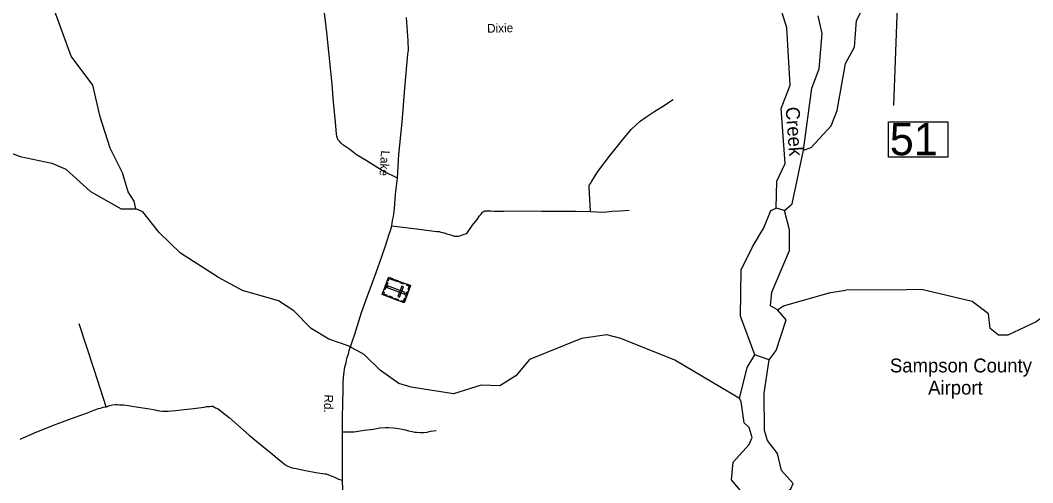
# Model space of a CAD drawing. Extents: x 2093524 to 2270757, y 289120 to 570408.
# Drawn here: x 2177691 to 2188663, y 445222 to 450232 of the extents above; entities that cross this region are included whole.
import ezdxf

# ---------------------------------------------------------------- set-up
doc = ezdxf.new("R2010")
doc.units = 0
for name, color, linetype in [('Exist Aviation Commercial or Municipal Label', 7, 'Continuous'), ('Exist Cultural Cemetery CELL', 7, 'Continuous'), ('Exist Hydrographic Creek Single Shore', 7, 'Continuous'), ('Exist Hydrographic Creek Single Shore Label', 7, 'Continuous'), ('Exist Hydrographic Misc Water Feature', 7, 'Continuous'), ('Exist Road Non-System Type 51', 7, 'Continuous'), ('Exist Road Primary NC Structure Standard Bridge Number Label', 7, 'Continuous'), ('Exist Road Secondary Type 51 Attributed', 7, 'Continuous'), ('Exist Road Secondary Type 51 Label', 7, 'Continuous')]:
    doc.layers.add(name, color=color, linetype=linetype)

msp = doc.modelspace()

# ---------------------------------------------------------------- linework, layer by layer
at = {"layer": 'Exist Cultural Cemetery CELL'}
for points in [[(2181921, 447358), (2181851, 447172), (2181613, 447261), (2181682, 447447)], [(2181671, 447416), (2181681, 447412), (2181689, 447433), (2181727, 447419), (2181731, 447429), (2181682, 447447)], [(2181673, 447389), (2181643, 447310), (2181633, 447314), (2181662, 447393)], [(2181855, 447266), (2181862, 447284), (2181672, 447355), (2181665, 447337)], [(2181748, 447423), (2181788, 447408), (2181784, 447397), (2181744, 447412)], [(2181843, 447344), (2181825, 447350), (2181784, 447240), (2181802, 447233)], [(2181811, 447399), (2181851, 447384), (2181847, 447373), (2181807, 447389)], [(2181880, 447373), (2181876, 447363), (2181906, 447352), (2181892, 447314), (2181903, 447310), (2181921, 447358)], [(2181624, 447292), (2181635, 447288), (2181627, 447267), (2181665, 447253), (2181661, 447242), (2181613, 447261)], [(2181684, 447246), (2181725, 447231), (2181721, 447220), (2181680, 447235)], [(2181746, 447223), (2181787, 447208), (2181783, 447197), (2181742, 447212)], [(2181811, 447187), (2181815, 447197), (2181845, 447186), (2181859, 447224), (2181869, 447220), (2181851, 447172)], [(2181895, 447289), (2181877, 447240), (2181866, 447244), (2181884, 447293)]]:
    msp.add_lwpolyline(points, close=True, dxfattribs=at)
at = {"layer": 'Exist Hydrographic Creek Single Shore'}
for p, q in [((2187295, 447311), (2186637, 447308)), ((2185808, 446554), (2185650, 446609))]:
    msp.add_line(p, q, dxfattribs=at)
for points in [[(2185882, 448196), (2185889, 448487), (2185980, 448679), (2185935, 449277), (2186033, 449528), (2185996, 450151), (2185929, 450369), (2185895, 450426), (2185895, 450468), (2185870, 450485), (2185851, 450886), (2185916, 451111), (2186106, 451461), (2186105, 451586), (2185887, 451768), (2185885, 452125), (2185897, 452202), (2185948, 452342), (2186017, 452395), (2186142, 452487)], [(2178944, 448190), (2178926, 448272), (2178859, 448372), (2178800, 448580), (2178665, 448845), (2178555, 449185), (2178478, 449528), (2178243, 449844), (2178048, 450376), (2177980, 450617), (2177871, 450859), (2177777, 451139), (2177482, 451755)], [(2194127, 449200), (2194056, 449198), (2193945, 449167), (2193367, 448922), (2192844, 448699), (2192194, 448630), (2191854, 448562), (2190963, 448504), (2190688, 448427), (2190265, 448249), (2189569, 447695), (2189030, 447208), (2188699, 446965), (2188392, 446820), (2188292, 446819), (2188200, 446893), (2188182, 447051), (2188006, 447185), (2187456, 447315), (2187295, 447311)], [(2184049, 446825), (2183774, 446785), (2183209, 446556), (2183060, 446379), (2182886, 446271), (2182686, 446278), (2182387, 446186), (2181928, 446257), (2181795, 446296), (2181594, 446438), (2181418, 446612), (2181243, 446704), (2181034, 446777), (2180842, 446892), (2180657, 447083), (2180490, 447191), (2180098, 447304), (2179839, 447444), (2179429, 447708), (2179195, 447932), (2179019, 448156), (2178944, 448190)], [(2185650, 446609), (2185497, 447026), (2185503, 447527), (2185626, 447778), (2185750, 447985), (2185824, 448170), (2185882, 448196)], [(2185897, 447096), (2185963, 447138), (2186471, 447282), (2186637, 447308)], [(2185808, 446554), (2185883, 446654), (2185989, 446986), (2185897, 447096)], [(2185486, 446134), (2184784, 446548), (2184199, 446786), (2184049, 446825)], [(2185486, 446134), (2185567, 446470), (2185650, 446609)], [(2185491, 445143), (2185399, 445253), (2185415, 445443), (2185589, 445636), (2185621, 445711), (2185588, 445820), (2185537, 445870), (2185503, 446101), (2185486, 446134)]]:
    msp.add_lwpolyline(points, dxfattribs=at)
at = {"layer": 'Exist Hydrographic Misc Water Feature'}
msp.add_line((2185974, 448171), (2185882, 448196), dxfattribs=at)
for points in [[(2186179, 448823), (2186262, 448854), (2186477, 449089), (2186543, 449255), (2186632, 449765), (2186731, 449940), (2186754, 450231), (2186952, 450618), (2186943, 450759), (2186892, 450858), (2186883, 450951), (2186799, 451074), (2186774, 451090)], [(2186179, 448823), (2186267, 449497), (2186349, 449705), (2186380, 450088), (2186337, 450279)], [(2174955, 447925), (2174954, 448142), (2175011, 448232), (2175120, 448260), (2175445, 448188), (2175603, 448204), (2175744, 448329), (2175818, 448456), (2175817, 448597), (2175750, 448739), (2175774, 448863), (2176023, 449141), (2176429, 449392), (2176588, 449401), (2176981, 449020), (2177240, 448887), (2177474, 448839), (2177691, 448756), (2178033, 448684), (2178183, 448618), (2178451, 448377), (2178785, 448190), (2178944, 448190)], [(2185974, 448171), (2186057, 448245), (2186179, 448823)], [(2185897, 447096), (2185822, 447137), (2185837, 447288), (2186027, 447737), (2186025, 447963), (2185974, 448171)], [(2186247, 444108), (2186196, 444256), (2186045, 444423), (2186045, 444515), (2186011, 444539), (2185943, 444753), (2185876, 444896), (2185875, 445037), (2186041, 445155), (2186066, 445213), (2185940, 445354), (2185897, 445538), (2185788, 445678), (2185754, 445787), (2185752, 446194), (2185808, 446554)]]:
    msp.add_lwpolyline(points, dxfattribs=at)
at = {"layer": 'Exist Road Non-System Type 51'}
for points in [[(2181778, 448520), (2181629, 448593), (2181519, 448661), (2181439, 448712), (2181336, 448774), (2181264, 448831), (2181187, 448883), (2181168, 448901), (2181150, 448921), (2181133, 448939), (2181127, 448956), (2181121, 448973), (2181119, 449003), (2181102, 449166), (2181087, 449344), (2181072, 449538), (2181047, 449786), (2181013, 450100), (2180975, 450435), (2180956, 450613), (2180931, 450805), (2180908, 450998), (2180887, 451182)], [(2183869, 448160), (2183857, 448424), (2183855, 448442), (2183859, 448450), (2183869, 448464), (2183885, 448490), (2183948, 448595), (2184075, 448759), (2184220, 448940), (2184314, 449051), (2184361, 449096), (2184407, 449137), (2184469, 449181), (2184568, 449246), (2184650, 449298), (2184767, 449373)], [(2181716, 448006), (2181984, 447972), (2182205, 447945), (2182231, 447943), (2182248, 447937), (2182283, 447929), (2182313, 447918), (2182343, 447910), (2182377, 447900), (2182393, 447894), (2182413, 447892), (2182435, 447892), (2182455, 447896), (2182483, 447907), (2182501, 447913), (2182515, 447917), (2182529, 447923), (2182546, 447943), (2182590, 448011), (2182642, 448075), (2182668, 448112), (2182685, 448133), (2182699, 448154), (2182707, 448158), (2182717, 448164), (2182727, 448166), (2182745, 448168), (2182761, 448168), (2182791, 448168), (2182827, 448164), (2182927, 448163), (2183169, 448168), (2183343, 448165), (2183587, 448163), (2183707, 448163), (2183869, 448160)], [(2183869, 448160), (2183939, 448155), (2183989, 448153), (2184044, 448157), (2184103, 448164), (2184191, 448168), (2184288, 448173)], [(2178620, 446044), (2178496, 446439), (2178407, 446700), (2178328, 446942)], [(2177689, 445694), (2177870, 445772), (2178080, 445857), (2178285, 445932), (2178407, 445976), (2178499, 446011), (2178537, 446025), (2178562, 446031), (2178589, 446040), (2178620, 446044)], [(2178620, 446044), (2178662, 446058), (2178692, 446066), (2178722, 446068), (2178744, 446068), (2178766, 446067), (2178808, 446065), (2178864, 446057), (2178922, 446047), (2179070, 446026), (2179152, 446011), (2179173, 446005), (2179233, 445997), (2179258, 445997), (2179293, 445999), (2179330, 446000), (2179378, 446006), (2179432, 446010), (2179538, 446023), (2179682, 446042), (2179710, 446046), (2179728, 446046), (2179742, 446048), (2179758, 446050), (2179768, 446050), (2179776, 446050), (2179794, 446042), (2179808, 446034), (2179834, 446021), (2179874, 445991), (2179955, 445927), (2180047, 445844), (2180172, 445736), (2180312, 445623), (2180405, 445546), (2180497, 445470), (2180529, 445445), (2180555, 445423), (2180575, 445407), (2180616, 445391), (2180637, 445383), (2180681, 445376), (2180781, 445354), (2180893, 445333), (2180992, 445319), (2181004, 445317), (2181030, 445308), (2181088, 445286), (2181138, 445262), (2181182, 445248)], [(2181183, 445770), (2181193, 445772), (2181265, 445773), (2181309, 445775), (2181417, 445792), (2181517, 445804), (2181589, 445816), (2181647, 445821), (2181683, 445821), (2181733, 445817), (2181764, 445813), (2181791, 445810), (2181831, 445802), (2181865, 445794), (2181899, 445784), (2181937, 445776), (2181965, 445770), (2181985, 445769), (2182023, 445767), (2182059, 445767), (2182101, 445771), (2182135, 445779), (2182199, 445786)]]:
    msp.add_lwpolyline(points, dxfattribs=at)
at = {"layer": 'Exist Road Primary NC Structure Standard Bridge Number Label'}
msp.add_line((2187300, 453254), (2187155, 449309), dxfattribs=at)
msp.add_lwpolyline([(2187100, 449132), (2187744, 449132), (2187744, 448750), (2187100, 448750)], close=True, dxfattribs=at)
at = {"layer": 'Exist Road Secondary Type 51 Attributed'}
msp.add_lwpolyline([(2181189, 445038), (2181182, 445248), (2181183, 445770), (2181184, 445930), (2181187, 446074), (2181189, 446244), (2181190, 446304), (2181194, 446358), (2181199, 446422), (2181205, 446454), (2181211, 446490), (2181221, 446522), (2181227, 446548), (2181233, 446580), (2181246, 446618), (2181256, 446656), (2181315, 446832), (2181388, 447067), (2181451, 447235), (2181549, 447499), (2181610, 447672), (2181654, 447798), (2181685, 447904), (2181706, 447966), (2181716, 448006), (2181726, 448064), (2181734, 448106), (2181744, 448162), (2181745, 448194), (2181758, 448347), (2181778, 448520), (2181794, 448776), (2181828, 449128), (2181860, 449495), (2181892, 449865), (2181897, 449908), (2181893, 450009), (2181876, 450262)], dxfattribs=at)

# ---------------------------------------------------------------- texts
at = {"layer": 'Exist Aviation Commercial or Municipal Label'}
for s, p in [('Sampson County', (2187115, 446417)), ('Airport', (2187529, 446177))]:
    msp.add_text(s, height=150, dxfattribs=at).set_placement(p)
at = {"layer": 'Exist Hydrographic Creek Single Shore Label'}
msp.add_text('Creek', height=150, rotation=274.2954, dxfattribs=at).set_placement((2185984, 449289))
at = {"layer": 'Exist Road Primary NC Structure Standard Bridge Number Label'}
msp.add_text('51', height=350, dxfattribs=at).set_placement((2187113, 448770))
at = {"layer": 'Exist Road Secondary Type 51 Label'}
for s, rotation, p in [('Dixie', 1.3637, (2182751, 450096)), ('Lake', 266.3654, (2181601, 448823)), ('Rd.', 268.264, (2180987, 446179))]:
    msp.add_text(s, height=95, rotation=rotation, dxfattribs=at).set_placement(p)

doc.saveas('drawing.dxf')
